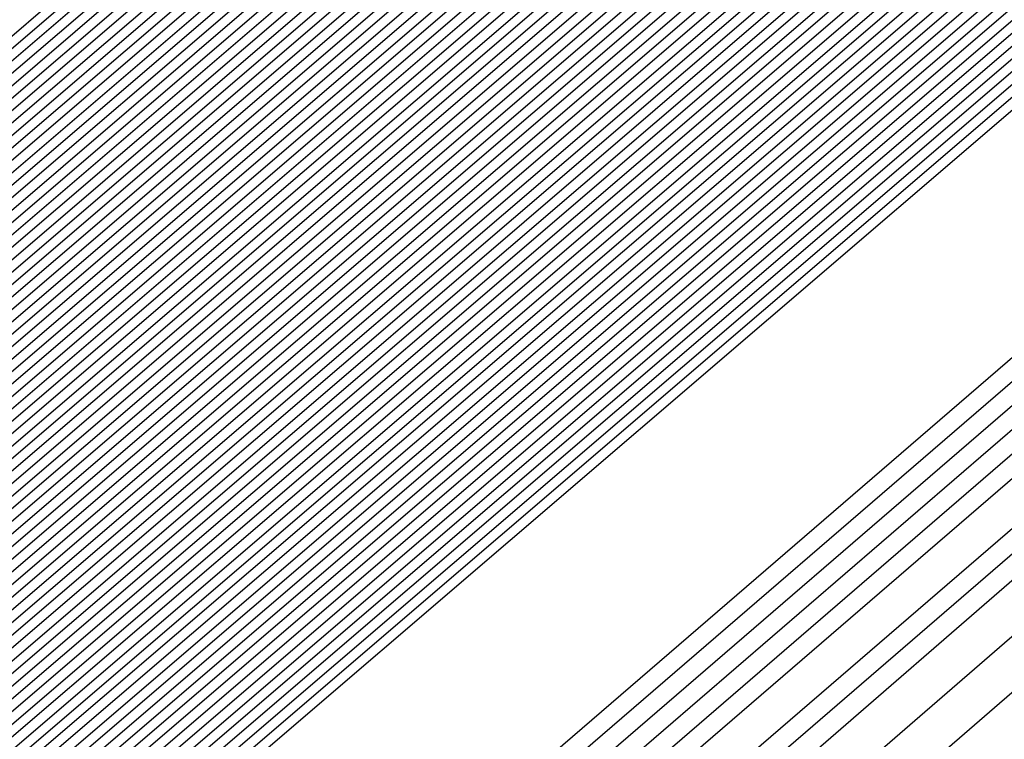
# Model space of a CAD drawing. Extents: x 3249832 to 3255657, y 13789405 to 13793316.
# Tile 984 of 1056: x 3253212.645 to 3253212.833, y 13791260.723 to 13791260.859. Entities that reach past the tile are written whole.
import ezdxf

# ---------------------------------------------------------------- set-up
doc = ezdxf.new("R2010")
doc.units = 0
doc.header["$LTSCALE"] = 100
doc.header["$MEASUREMENT"] = 0
for name, color, linetype in [('GRATIO_03231_CON', 1, 'CONTINUOUS'), ('GRATIO_0323_ICON', 1, 'CONTINUOUS'), ('TARGETS_EAST', 7, 'CONTINUOUS')]:
    doc.layers.add(name, color=color, linetype=linetype)

# ---------------------------------------------------------------- blocks, each defined once
blk = doc.blocks.new('Gratio_032316_contours')
at = {"layer": 'GRATIO_03231_CON', "color": 5, "linetype": 'Continuous', "flags": 128}
for points in [[(3253294.02117, 13791331.04278), (3253275.51252, 13791314.84857), (3253259.74641, 13791301.11971), (3253250.90118, 13791293.4869), (3253247.60749, 13791290.71421), (3253247.10911, 13791290.34906), (3253246.71171, 13791290.01217), (3253243.96878, 13791287.61762), (3253236.49572, 13791281.15281), (3253223.09361, 13791269.61112), (3253207.30623, 13791256.00981), (3253193.86302, 13791244.37213), (3253186.31196, 13791237.71784), (3253183.47503, 13791235.05279)], [(3253293.83167, 13791330.88045), (3253275.39736, 13791314.75135), (3253259.6945, 13791301.07777), (3253250.88464, 13791293.47583), (3253247.60402, 13791290.71447), (3253247.10757, 13791290.35085), (3253246.69656, 13791290.00204), (3253243.85762, 13791287.52479), (3253236.12374, 13791280.8358), (3253222.25472, 13791268.89288), (3253205.91767, 13791254.81834), (3253192.00653, 13791242.77561), (3253184.19264, 13791235.88971), (3253181.25697, 13791233.1319)], [(3253293.64218, 13791330.71812), (3253275.28219, 13791314.65413), (3253259.64258, 13791301.03582), (3253250.8681, 13791293.46475), (3253247.60055, 13791290.71473), (3253247.10604, 13791290.35265), (3253246.68141, 13791289.99191), (3253243.74646, 13791287.43197), (3253235.75176, 13791280.51879), (3253221.41583, 13791268.17464), (3253204.52912, 13791253.62687), (3253190.15004, 13791241.1791), (3253182.07332, 13791234.06158)], [(3253293.45268, 13791330.55578), (3253275.16702, 13791314.55691), (3253259.59067, 13791300.99388), (3253250.85155, 13791293.45368), (3253247.59708, 13791290.71499), (3253247.10451, 13791290.35445), (3253246.66626, 13791289.98178), (3253243.6353, 13791287.33914), (3253235.37978, 13791280.20179), (3253220.57694, 13791267.4564), (3253203.14057, 13791252.4354), (3253188.29355, 13791239.58258), (3253179.954, 13791232.23346)], [(3253308.44452, 13791343.76579), (3253293.07368, 13791330.23112), (3253274.93669, 13791314.36246), (3253259.48684, 13791300.90999), (3253250.81847, 13791293.43152), (3253247.59013, 13791290.71551), (3253247.10144, 13791290.35804), (3253246.63595, 13791289.96152), (3253243.41298, 13791287.15349), (3253234.63582, 13791279.56777), (3253218.89917, 13791266.01993), (3253200.36346, 13791250.05246), (3253184.58057, 13791236.38955), (3253175.71733, 13791228.58423), (3253172.40047, 13791225.5046), (3253171.87167, 13791224.84758), (3253171.83099, 13791224.68776), (3253171.81192, 13791224.61054), (3253171.80631, 13791224.57903), (3253171.80709, 13791224.56196), (3253171.81141, 13791224.55077), (3253171.8175, 13791224.5425)], [(3253308.192, 13791343.54795), (3253292.88418, 13791330.06879), (3253274.82152, 13791314.26524), (3253259.43492, 13791300.86805), (3253250.80192, 13791293.42045), (3253247.58666, 13791290.71576), (3253247.09991, 13791290.35984), (3253246.63023, 13791289.95949), (3253243.37731, 13791287.12548), (3253234.5186, 13791279.46953), (3253219.10173, 13791266.20888), (3253203.65505, 13791252.98282), (3253196.57706, 13791247.03615)], [(3253307.93948, 13791343.33011), (3253292.69468, 13791329.90645), (3253274.70635, 13791314.16802), (3253259.38301, 13791300.82611), (3253250.78538, 13791293.40937), (3253247.58319, 13791290.71602), (3253247.09838, 13791290.36164), (3253246.63006, 13791289.96223), (3253243.38596, 13791287.13554), (3253234.55099, 13791279.49977), (3253219.17525, 13791266.27429), (3253203.76972, 13791253.08339), (3253196.71057, 13791247.15255)], [(3253307.68696, 13791343.11228), (3253292.50518, 13791329.74412), (3253274.59119, 13791314.0708), (3253259.33109, 13791300.78416), (3253250.76884, 13791293.3983), (3253247.57972, 13791290.71628), (3253247.09685, 13791290.36343), (3253246.62988, 13791289.96496), (3253243.39462, 13791287.1456), (3253234.58339, 13791279.53), (3253219.24877, 13791266.33971), (3253203.88439, 13791253.18397), (3253196.84408, 13791247.26894)], [(3253307.18192, 13791342.67661), (3253292.12619, 13791329.41946), (3253274.36086, 13791313.87636), (3253259.22726, 13791300.70028), (3253250.73575, 13791293.37615), (3253247.57277, 13791290.7168), (3253247.09378, 13791290.36703), (3253246.62953, 13791289.97042), (3253243.41193, 13791287.16573), (3253234.64818, 13791279.59048), (3253219.39582, 13791266.47055), (3253204.11372, 13791253.38512), (3253197.11109, 13791247.50173)], [(3253306.9294, 13791342.45877), (3253291.93669, 13791329.25712), (3253274.24569, 13791313.77914), (3253259.17535, 13791300.65833), (3253250.71921, 13791293.36507), (3253247.5693, 13791290.71706), (3253247.09225, 13791290.36882), (3253246.62935, 13791289.97315), (3253243.42058, 13791287.17579), (3253234.68057, 13791279.62072), (3253219.46933, 13791266.53596), (3253204.22838, 13791253.4857), (3253197.2446, 13791247.61813)], [(3253306.67688, 13791342.24094), (3253291.74719, 13791329.09479), (3253274.13052, 13791313.68192), (3253259.12343, 13791300.61639), (3253250.70267, 13791293.354), (3253247.56583, 13791290.71731), (3253247.09072, 13791290.37062), (3253246.62918, 13791289.97588), (3253243.42924, 13791287.18585), (3253234.71297, 13791279.65096), (3253219.54285, 13791266.60138), (3253204.34305, 13791253.58627), (3253197.37811, 13791247.73453)], [(3253306.42436, 13791342.0231), (3253291.55769, 13791328.93246), (3253274.01535, 13791313.58469), (3253259.07151, 13791300.57445), (3253250.68613, 13791293.34292), (3253247.56236, 13791290.71757), (3253247.08919, 13791290.37242), (3253246.629, 13791289.97862), (3253243.43789, 13791287.19591), (3253234.74536, 13791279.68119), (3253219.61637, 13791266.6668), (3253204.45771, 13791253.68685), (3253197.51162, 13791247.85092)], [(3253305.91932, 13791341.58743), (3253291.17869, 13791328.60779), (3253273.78502, 13791313.39025), (3253258.96768, 13791300.49056), (3253250.65304, 13791293.32077), (3253247.55541, 13791290.71809), (3253247.08612, 13791290.37601), (3253246.62865, 13791289.98408), (3253243.4552, 13791287.21604), (3253234.81015, 13791279.74167), (3253219.76341, 13791266.79763), (3253204.68704, 13791253.888), (3253197.77863, 13791248.08372)], [(3253305.6668, 13791341.36959), (3253290.98919, 13791328.44546), (3253273.66985, 13791313.29303), (3253258.91577, 13791300.44861), (3253250.6365, 13791293.30969), (3253247.55194, 13791290.71835), (3253247.08459, 13791290.37781), (3253246.62848, 13791289.98681), (3253243.46386, 13791287.2261), (3253234.84255, 13791279.77191), (3253219.83693, 13791266.86305), (3253204.80171, 13791253.98858), (3253197.91214, 13791248.20012)], [(3253305.41428, 13791341.15176), (3253290.79969, 13791328.28313), (3253273.55469, 13791313.19581), (3253258.86385, 13791300.40667), (3253250.61995, 13791293.29862), (3253247.54847, 13791290.71861), (3253247.08306, 13791290.3796), (3253246.6283, 13791289.98954), (3253243.47251, 13791287.23616), (3253234.87494, 13791279.80214), (3253219.91045, 13791266.92847), (3253204.91637, 13791254.08915), (3253198.04565, 13791248.31651)], [(3253305.16176, 13791340.93392), (3253290.6102, 13791328.1208), (3253273.43952, 13791313.09859), (3253258.81194, 13791300.36473), (3253250.60341, 13791293.28754), (3253247.545, 13791290.71886), (3253247.08152, 13791290.3814), (3253246.62812, 13791289.99227), (3253243.48117, 13791287.24622), (3253234.90734, 13791279.83238), (3253219.98397, 13791266.99388), (3253205.03104, 13791254.18973), (3253198.17916, 13791248.43291)], [(3253304.65672, 13791340.49825), (3253290.2312, 13791327.79613), (3253273.20919, 13791312.90414), (3253258.70811, 13791300.28084), (3253250.57033, 13791293.26539), (3253247.53805, 13791290.71938), (3253247.07846, 13791290.385), (3253246.62777, 13791289.99774), (3253243.49848, 13791287.26634), (3253234.97213, 13791279.89286), (3253220.13101, 13791267.12472), (3253205.26037, 13791254.39088), (3253198.44617, 13791248.6657)], [(3253304.4042, 13791340.28041), (3253290.0417, 13791327.6338), (3253273.09402, 13791312.80692), (3253258.65619, 13791300.2389), (3253250.55378, 13791293.25432), (3253247.53458, 13791290.71964), (3253247.07693, 13791290.38679), (3253246.6276, 13791290.00047), (3253243.50713, 13791287.2764), (3253235.00453, 13791279.9231), (3253220.20453, 13791267.19013), (3253205.37503, 13791254.49146), (3253198.57968, 13791248.7821)], [(3253304.15168, 13791340.06258), (3253289.8522, 13791327.47147), (3253272.97886, 13791312.7097), (3253258.60428, 13791300.19695), (3253250.53724, 13791293.24324), (3253247.53111, 13791290.7199), (3253247.07539, 13791290.38859), (3253246.62742, 13791290.0032), (3253243.51579, 13791287.28647), (3253235.03692, 13791279.95333), (3253220.27805, 13791267.25555), (3253205.4897, 13791254.59203), (3253198.71319, 13791248.8985)], [(3253303.89916, 13791339.84474), (3253289.6627, 13791327.30914), (3253272.86369, 13791312.61248), (3253258.55236, 13791300.15501), (3253250.5207, 13791293.23216), (3253247.52764, 13791290.72015), (3253247.07386, 13791290.39039), (3253246.62724, 13791290.00593), (3253243.52444, 13791287.29653), (3253235.06932, 13791279.98357), (3253220.35157, 13791267.32097), (3253205.60436, 13791254.69261), (3253198.8467, 13791249.01489)], [(3253303.39412, 13791339.40907), (3253289.2837, 13791326.98447), (3253272.63335, 13791312.41804), (3253258.44853, 13791300.07112), (3253250.48761, 13791293.21001), (3253247.52069, 13791290.72067), (3253247.0708, 13791290.39398), (3253246.62689, 13791290.0114), (3253243.54175, 13791287.31665), (3253235.13411, 13791280.04405), (3253220.49861, 13791267.4518), (3253205.83369, 13791254.89376), (3253199.11371, 13791249.24769)], [(3253303.1416, 13791339.19123), (3253289.09421, 13791326.82214), (3253272.51819, 13791312.32081), (3253258.39661, 13791300.02918), (3253250.47107, 13791293.19894), (3253247.51722, 13791290.72093), (3253247.06927, 13791290.39578), (3253246.62672, 13791290.01413), (3253243.55041, 13791287.32671), (3253235.1665, 13791280.07429), (3253220.57213, 13791267.51722), (3253205.94836, 13791254.99434), (3253199.24722, 13791249.36409)], [(3253302.88908, 13791338.9734), (3253288.90471, 13791326.65981), (3253272.40302, 13791312.22359), (3253258.3447, 13791299.98724), (3253250.45453, 13791293.18786), (3253247.51375, 13791290.72119), (3253247.06773, 13791290.39757), (3253246.62654, 13791290.01686), (3253243.55907, 13791287.33677), (3253235.1989, 13791280.10452), (3253220.64565, 13791267.58263), (3253206.06302, 13791255.09491), (3253199.38073, 13791249.48048)], [(3253302.63656, 13791338.75556), (3253288.71521, 13791326.49747), (3253272.28786, 13791312.12637), (3253258.29278, 13791299.94529), (3253250.43798, 13791293.17679), (3253247.51028, 13791290.72145), (3253247.0662, 13791290.39937), (3253246.62637, 13791290.01959), (3253243.56772, 13791287.34683), (3253235.23129, 13791280.13476), (3253220.71917, 13791267.64805), (3253206.17769, 13791255.19549), (3253199.51423, 13791249.59688)], [(3253302.13153, 13791338.31989), (3253288.33621, 13791326.17281), (3253272.05752, 13791311.93193), (3253258.18895, 13791299.8614), (3253250.4049, 13791293.15464), (3253247.50334, 13791290.72196), (3253247.06314, 13791290.40297), (3253246.62601, 13791290.02505), (3253243.58503, 13791287.36696), (3253235.29608, 13791280.19524), (3253220.86621, 13791267.77889), (3253206.40702, 13791255.39664), (3253199.78125, 13791249.82967)], [(3253301.879, 13791338.10206), (3253288.14671, 13791326.01048), (3253271.94236, 13791311.83471), (3253258.13704, 13791299.81946), (3253250.38836, 13791293.14356), (3253247.49986, 13791290.72222), (3253247.0616, 13791290.40476), (3253246.62584, 13791290.02779), (3253243.59369, 13791287.37702), (3253235.32848, 13791280.22547), (3253220.93973, 13791267.8443), (3253206.52168, 13791255.49722), (3253199.91476, 13791249.94607)], [(3253301.62648, 13791337.88422), (3253287.95721, 13791325.84815), (3253271.82719, 13791311.73748), (3253258.08512, 13791299.77752), (3253250.37181, 13791293.13248), (3253247.49639, 13791290.72248), (3253247.06007, 13791290.40656), (3253246.62566, 13791290.03052), (3253243.60234, 13791287.38708), (3253235.36087, 13791280.25571), (3253221.01325, 13791267.90972), (3253206.63635, 13791255.59779), (3253200.04827, 13791250.06247)], [(3253301.37397, 13791337.66638), (3253287.76771, 13791325.68581), (3253271.71202, 13791311.64027), (3253258.03321, 13791299.73557), (3253250.35527, 13791293.12141), (3253247.49292, 13791290.72274), (3253247.05854, 13791290.40836), (3253246.62549, 13791290.03325), (3253243.611, 13791287.39714), (3253235.39327, 13791280.28595), (3253221.08677, 13791267.97514), (3253206.75101, 13791255.69837), (3253200.18178, 13791250.17887)], [(3253300.86893, 13791337.23071), (3253287.38872, 13791325.36115), (3253271.48169, 13791311.44582), (3253257.92938, 13791299.65169), (3253250.32219, 13791293.09926), (3253247.48598, 13791290.72325), (3253247.05547, 13791290.41195), (3253246.62514, 13791290.03871), (3253243.62831, 13791287.41727), (3253235.45806, 13791280.34643), (3253221.23381, 13791268.10597), (3253206.98034, 13791255.89952), (3253200.44879, 13791250.41166)], [(3253300.61641, 13791337.01288), (3253287.19922, 13791325.19882), (3253271.36652, 13791311.3486), (3253257.87746, 13791299.60974), (3253250.30564, 13791293.08818), (3253247.4825, 13791290.72351), (3253247.05394, 13791290.41375), (3253246.62496, 13791290.04144), (3253243.63696, 13791287.42733), (3253235.49045, 13791280.37666), (3253221.30733, 13791268.17139), (3253207.09501, 13791256.0001), (3253200.5823, 13791250.52806)], [(3253300.36389, 13791336.79504), (3253287.00972, 13791325.03648), (3253271.25136, 13791311.25138), (3253257.82555, 13791299.5678), (3253250.2891, 13791293.07711), (3253247.47903, 13791290.72377), (3253247.05241, 13791290.41554), (3253246.62478, 13791290.04418), (3253243.64562, 13791287.43739), (3253235.52285, 13791280.4069), (3253221.38085, 13791268.2368), (3253207.20967, 13791256.10068), (3253200.71581, 13791250.64445)], [(3253300.11137, 13791336.57721), (3253286.82022, 13791324.87415), (3253271.13619, 13791311.15416), (3253257.77363, 13791299.52586), (3253250.27256, 13791293.06603), (3253247.47556, 13791290.72403), (3253247.05088, 13791290.41734), (3253246.62461, 13791290.04691), (3253243.65427, 13791287.44745), (3253235.55525, 13791280.43714), (3253221.45437, 13791268.30222), (3253207.32434, 13791256.20125), (3253200.84931, 13791250.76085)], [(3253299.60633, 13791336.14153), (3253286.44122, 13791324.54949), (3253270.90586, 13791310.95971), (3253257.6698, 13791299.44197), (3253250.23947, 13791293.04388), (3253247.46862, 13791290.72454), (3253247.04781, 13791290.42093), (3253246.62426, 13791290.05237), (3253243.67158, 13791287.46757), (3253235.62004, 13791280.49761), (3253221.60141, 13791268.43306), (3253207.55367, 13791256.4024), (3253201.11633, 13791250.99364)], [(3253299.35381, 13791335.9237), (3253286.25172, 13791324.38716), (3253270.79069, 13791310.86249), (3253257.61789, 13791299.40003), (3253250.22293, 13791293.0328), (3253247.46514, 13791290.7248), (3253247.04628, 13791290.42273), (3253246.62408, 13791290.0551), (3253243.68024, 13791287.47763), (3253235.65243, 13791280.52785), (3253221.67493, 13791268.49847), (3253207.66834, 13791256.50298), (3253201.24984, 13791251.11004)], [(3253299.10129, 13791335.70586), (3253286.06223, 13791324.22482), (3253270.67552, 13791310.76527), (3253257.56597, 13791299.35808), (3253250.20639, 13791293.02173), (3253247.46167, 13791290.72506), (3253247.04475, 13791290.42453), (3253246.62391, 13791290.05783), (3253243.68889, 13791287.4877), (3253235.68483, 13791280.55809), (3253221.74845, 13791268.56389), (3253207.783, 13791256.60355), (3253201.38335, 13791251.22644)], [(3253298.84877, 13791335.48803), (3253285.87273, 13791324.06249), (3253270.56035, 13791310.66805), (3253257.51405, 13791299.31614), (3253250.18984, 13791293.01065), (3253247.4582, 13791290.72532), (3253247.04322, 13791290.42633), (3253246.62373, 13791290.06056), (3253243.69755, 13791287.49776), (3253235.71722, 13791280.58833), (3253221.82197, 13791268.62931), (3253207.89767, 13791256.70413), (3253201.51686, 13791251.34284)], [(3253298.34373, 13791335.05235), (3253285.49373, 13791323.73782), (3253270.33006, 13791310.47357), (3253257.41034, 13791299.23211), (3253250.15702, 13791292.9882), (3253247.45165, 13791290.72536), (3253247.04061, 13791290.42937), (3253246.62378, 13791290.06555), (3253243.71512, 13791287.51757), (3253235.78213, 13791280.64867), (3253221.96904, 13791268.7601), (3253208.127, 13791256.90528), (3253201.78387, 13791251.57563)], [(3253298.09121, 13791334.83452), (3253285.30424, 13791323.57548), (3253270.21493, 13791310.37629), (3253257.35856, 13791299.19), (3253250.14077, 13791292.97675), (3253247.44864, 13791290.72505), (3253247.03961, 13791290.4305), (3253246.62406, 13791290.06771), (3253243.72406, 13791287.52727), (3253235.81466, 13791280.67874), (3253222.0426, 13791268.82547), (3253208.24167, 13791257.00585), (3253201.91738, 13791251.69203)], [(3253297.83869, 13791334.61668), (3253285.11475, 13791323.41314), (3253270.09981, 13791310.27902), (3253257.30679, 13791299.14788), (3253250.12455, 13791292.96527), (3253247.44567, 13791290.72468), (3253247.03867, 13791290.43158), (3253246.62439, 13791290.06982), (3253243.73305, 13791287.53693), (3253235.8472, 13791280.70879), (3253222.11616, 13791268.89083), (3253208.35634, 13791257.10642), (3253202.05089, 13791251.80842)], [(3253222.18973, 13791268.9562), (3253208.47101, 13791257.20698), (3253202.18439, 13791251.92482), (3253202.18439, 13791251.92482), (3253208.30778, 13791257.39414), (3253221.8874, 13791269.30278)], [(3253222.33685, 13791269.08692), (3253208.70035, 13791257.40813), (3253202.45141, 13791252.15761), (3253202.45141, 13791252.15761), (3253208.5381, 13791257.59416), (3253222.03635, 13791269.43142)], [(3253222.41042, 13791269.15229), (3253208.81502, 13791257.50869), (3253202.58492, 13791252.27401), (3253202.58492, 13791252.27401), (3253208.65326, 13791257.69417), (3253222.11082, 13791269.49575)], [(3253222.48398, 13791269.21765), (3253208.92969, 13791257.60926), (3253202.71843, 13791252.39041), (3253202.71843, 13791252.39041), (3253208.76842, 13791257.79418), (3253222.18529, 13791269.56007)], [(3253222.55754, 13791269.28301), (3253209.04436, 13791257.70983), (3253202.85194, 13791252.50681), (3253202.85193, 13791252.50681), (3253208.88358, 13791257.89419), (3253222.25977, 13791269.62439)], [(3253222.70467, 13791269.41374), (3253209.2737, 13791257.91097), (3253203.11895, 13791252.7396), (3253203.11895, 13791252.7396), (3253209.1139, 13791258.0942), (3253222.40871, 13791269.75304)], [(3253222.77823, 13791269.4791), (3253209.38837, 13791258.01154), (3253203.25246, 13791252.856), (3253203.25246, 13791252.856), (3253209.22906, 13791258.19421), (3253222.48319, 13791269.81736)], [(3253222.8518, 13791269.54447), (3253209.50304, 13791258.11211), (3253203.38597, 13791252.97239), (3253203.38597, 13791252.97239), (3253209.34422, 13791258.29422), (3253222.55766, 13791269.88168)], [(3253222.92536, 13791269.60983), (3253209.61771, 13791258.21268), (3253203.51947, 13791253.08879), (3253203.51947, 13791253.08879), (3253209.45938, 13791258.39423), (3253222.63214, 13791269.946)], [(3253294.55593, 13791331.78482), (3253282.65133, 13791321.30274), (3253268.6032, 13791309.01445), (3253256.6338, 13791298.60027), (3253249.91373, 13791292.81609), (3253247.40711, 13791290.71997), (3253247.02638, 13791290.44557), (3253246.62867, 13791290.09727), (3253243.8498, 13791287.66252), (3253236.27025, 13791281.09954), (3253223.07249, 13791269.74056), (3253209.84706, 13791258.41382), (3253203.78649, 13791253.32159), (3253203.78649, 13791253.32159), (3253209.68971, 13791258.59423), (3253222.78114, 13791270.07458), (3253235.89161, 13791281.53353), (3253243.79641, 13791288.43297), (3253249.04881, 13791292.99861), (3253256.14655, 13791299.14707), (3253268.13516, 13791309.52901), (3253282.25127, 13791321.73092), (3253294.2793, 13791332.07331)], [(3253294.30341, 13791331.56698), (3253282.46184, 13791321.1404), (3253268.48808, 13791308.91717), (3253256.58203, 13791298.55815), (3253249.89752, 13791292.80461), (3253247.40414, 13791290.71961), (3253247.02543, 13791290.44664), (3253246.629, 13791290.09938), (3253243.85878, 13791287.67218), (3253236.30279, 13791281.1296), (3253223.14605, 13791269.80592), (3253209.96173, 13791258.51439), (3253203.92, 13791253.43798), (3253203.92, 13791253.43798), (3253209.80487, 13791258.69424), (3253222.85565, 13791270.13885), (3253235.92547, 13791281.56208), (3253243.80512, 13791288.43921), (3253249.03601, 13791292.98573), (3253256.09723, 13791299.1022), (3253268.02248, 13791309.42905), (3253282.06389, 13791321.56632), (3253294.02824, 13791331.85395)], [(3253294.05089, 13791331.34915), (3253282.27235, 13791320.97806), (3253268.37296, 13791308.8199), (3253256.53026, 13791298.51602), (3253249.8813, 13791292.79314), (3253247.40117, 13791290.71925), (3253247.02448, 13791290.44772), (3253246.62933, 13791290.10149), (3253243.86776, 13791287.68184), (3253236.33533, 13791281.15966), (3253223.21961, 13791269.87129), (3253210.0764, 13791258.61496), (3253204.05351, 13791253.55438), (3253204.05351, 13791253.55438), (3253209.92004, 13791258.79424), (3253222.93017, 13791270.20313), (3253235.95934, 13791281.59062), (3253243.81382, 13791288.44544), (3253249.02321, 13791292.97286), (3253256.04791, 13791299.05733), (3253267.90979, 13791309.32909), (3253281.87651, 13791321.40172), (3253293.77719, 13791331.63458)], [(3253293.79837, 13791331.13131), (3253282.08285, 13791320.81572), (3253268.25784, 13791308.72262), (3253256.47849, 13791298.4739), (3253249.86508, 13791292.78166), (3253247.39821, 13791290.71889), (3253247.02354, 13791290.4488), (3253246.62966, 13791290.1036), (3253243.87675, 13791287.6915), (3253236.36787, 13791281.18972), (3253223.29318, 13791269.93665), (3253210.19107, 13791258.71553), (3253204.18702, 13791253.67078), (3253204.18701, 13791253.67078), (3253210.0352, 13791258.89424), (3253223.00468, 13791270.26741), (3253235.9932, 13791281.61917), (3253243.82253, 13791288.45167), (3253249.01041, 13791292.95999), (3253255.9986, 13791299.01245), (3253267.79711, 13791309.22914), (3253281.68913, 13791321.23712), (3253293.52613, 13791331.41522)], [(3253281.70387, 13791320.49104), (3253268.02759, 13791308.52807), (3253256.37495, 13791298.38965), (3253249.83265, 13791292.75871), (3253247.39227, 13791290.71816), (3253247.02165, 13791290.45095), (3253246.63032, 13791290.10782), (3253243.89471, 13791287.71083), (3253236.43295, 13791281.24983), (3253223.4403, 13791270.06738), (3253210.42041, 13791258.91666), (3253204.45403, 13791253.90357), (3253204.45403, 13791253.90357), (3253210.2655, 13791259.09429), (3253223.15342, 13791270.39627), (3253236.05998, 13791281.67732), (3253243.49467, 13791288.16911), (3253246.23629, 13791290.55891), (3253246.63094, 13791290.89792), (3253246.97688, 13791291.19282), (3253249.38096, 13791293.27243), (3253255.90221, 13791298.92109), (3253267.57241, 13791309.02875), (3253281.31446, 13791320.90786)], [(3253281.51437, 13791320.3287), (3253267.91246, 13791308.4308), (3253256.32319, 13791298.34753), (3253249.81643, 13791292.74723), (3253247.38931, 13791290.7178), (3253247.0207, 13791290.45203), (3253246.63065, 13791290.10993), (3253243.90369, 13791287.72049), (3253236.4655, 13791281.27989), (3253223.51387, 13791270.13274), (3253210.53508, 13791259.01723), (3253204.58754, 13791254.01997), (3253204.58754, 13791254.01997), (3253210.38066, 13791259.1943), (3253223.22789, 13791270.4606), (3253236.0937, 13791281.70603), (3253243.50493, 13791288.17732), (3253246.23793, 13791290.55953), (3253246.63143, 13791290.89735), (3253246.97568, 13791291.19044), (3253249.36691, 13791293.25849), (3253255.85289, 13791298.87622), (3253267.45972, 13791308.92879), (3253281.12708, 13791320.74326)], [(3253281.32488, 13791320.16636), (3253267.79734, 13791308.33352), (3253256.27142, 13791298.30541), (3253249.80022, 13791292.73576), (3253247.38634, 13791290.71744), (3253247.01976, 13791290.4531), (3253246.63098, 13791290.11204), (3253243.91267, 13791287.73015), (3253236.49804, 13791281.30995), (3253223.58743, 13791270.1981), (3253210.64975, 13791259.1178), (3253204.72105, 13791254.13636), (3253204.72105, 13791254.13637), (3253210.49582, 13791259.2943), (3253223.30236, 13791270.52492), (3253236.12742, 13791281.73474), (3253243.51518, 13791288.18552), (3253246.23956, 13791290.56015), (3253246.63193, 13791290.89678), (3253246.97448, 13791291.18805), (3253249.35287, 13791293.24455), (3253255.80356, 13791298.83135), (3253267.34704, 13791308.82884), (3253280.9397, 13791320.57865)], [(3253281.13539, 13791320.00402), (3253267.68222, 13791308.23625), (3253256.21965, 13791298.26328), (3253249.784, 13791292.72428), (3253247.38337, 13791290.71708), (3253247.01881, 13791290.45418), (3253246.63131, 13791290.11416), (3253243.92165, 13791287.73981), (3253236.53058, 13791281.34001), (3253223.66099, 13791270.26347), (3253210.76442, 13791259.21837), (3253204.85455, 13791254.25276), (3253204.85455, 13791254.25276), (3253210.61098, 13791259.39431), (3253223.37683, 13791270.58925), (3253236.16114, 13791281.76345), (3253243.52543, 13791288.19373), (3253246.2412, 13791290.56077), (3253246.63242, 13791290.89621), (3253246.97329, 13791291.18567), (3253249.33882, 13791293.23061), (3253255.75424, 13791298.78648), (3253267.23435, 13791308.72888), (3253280.75231, 13791320.41405)], [(3253267.45197, 13791308.0417), (3253256.11611, 13791298.17904), (3253249.75157, 13791292.70133), (3253247.37744, 13791290.71635), (3253247.01692, 13791290.45633), (3253246.63197, 13791290.11838), (3253243.93961, 13791287.75913), (3253236.59567, 13791281.40012), (3253223.80812, 13791270.3942), (3253210.99376, 13791259.41951), (3253205.12157, 13791254.48556), (3253205.12157, 13791254.48556), (3253210.84129, 13791259.59433), (3253223.52577, 13791270.7179), (3253236.22858, 13791281.82086), (3253243.54593, 13791288.21014), (3253246.24446, 13791290.562), (3253246.6334, 13791290.89508), (3253246.97089, 13791291.1809), (3253249.31072, 13791293.20273), (3253255.65559, 13791298.69674), (3253267.00898, 13791308.52897)], [(3253267.33685, 13791307.94442), (3253256.06434, 13791298.13691), (3253249.73535, 13791292.68985), (3253247.37447, 13791290.71599), (3253247.01598, 13791290.45741), (3253246.6323, 13791290.12049), (3253243.9486, 13791287.76879), (3253236.62821, 13791281.43018), (3253223.88168, 13791270.45956), (3253211.10843, 13791259.52008), (3253205.25508, 13791254.60195), (3253205.25508, 13791254.60195), (3253210.95645, 13791259.69434), (3253223.60023, 13791270.78223), (3253236.2623, 13791281.84957), (3253243.55619, 13791288.21834), (3253246.2461, 13791290.56262), (3253246.63389, 13791290.89451), (3253246.96969, 13791291.17852), (3253249.29667, 13791293.18879), (3253255.60626, 13791298.65187), (3253266.8963, 13791308.42902)], [(3253267.22172, 13791307.84715), (3253256.01257, 13791298.09479), (3253249.71913, 13791292.67838), (3253247.37151, 13791290.71563), (3253247.01503, 13791290.45848), (3253246.63263, 13791290.1226), (3253243.95758, 13791287.77846), (3253236.66075, 13791281.46024), (3253223.95525, 13791270.52492), (3253211.2231, 13791259.62065), (3253205.38858, 13791254.71835), (3253205.38859, 13791254.71835), (3253211.07161, 13791259.79435), (3253223.6747, 13791270.84655), (3253236.29602, 13791281.87828), (3253243.56644, 13791288.22655), (3253246.24773, 13791290.56324), (3253246.63439, 13791290.89394), (3253246.9685, 13791291.17613), (3253249.28262, 13791293.17485), (3253255.55694, 13791298.607), (3253266.78361, 13791308.32906)], [(3253267.1066, 13791307.74987), (3253255.96081, 13791298.05266), (3253249.70292, 13791292.6669), (3253247.36854, 13791290.71526), (3253247.01409, 13791290.45956), (3253246.63296, 13791290.12471), (3253243.96656, 13791287.78812), (3253236.69329, 13791281.49029), (3253224.02881, 13791270.59029), (3253211.33777, 13791259.72122), (3253205.52209, 13791254.83475), (3253205.52209, 13791254.83475), (3253211.18677, 13791259.89435), (3253223.74917, 13791270.91088), (3253236.32974, 13791281.90699), (3253243.57669, 13791288.23475), (3253246.24937, 13791290.56386), (3253246.63488, 13791290.89337), (3253246.9673, 13791291.17375), (3253249.26858, 13791293.16091), (3253255.50762, 13791298.56213), (3253266.67093, 13791308.22911)], [(3253266.87636, 13791307.55532), (3253255.85727, 13791297.96842), (3253249.67048, 13791292.64395), (3253247.36261, 13791290.71454), (3253247.01219, 13791290.46171), (3253246.63362, 13791290.12893), (3253243.98452, 13791287.80744), (3253236.75838, 13791281.55041), (3253224.17594, 13791270.72101), (3253211.56711, 13791259.92236), (3253205.78911, 13791255.06754), (3253205.78911, 13791255.06754), (3253211.41709, 13791260.09437), (3253223.89811, 13791271.03953), (3253236.39717, 13791281.9644), (3253243.59719, 13791288.25117), (3253246.25263, 13791290.56509), (3253246.63586, 13791290.89224), (3253246.96491, 13791291.16898), (3253249.24048, 13791293.13303), (3253255.40897, 13791298.4724), (3253266.44556, 13791308.0292)], [(3253266.76123, 13791307.45805), (3253255.8055, 13791297.92629), (3253249.65427, 13791292.63247), (3253247.35964, 13791290.71418), (3253247.01125, 13791290.46279), (3253246.63395, 13791290.13104), (3253243.9935, 13791287.8171), (3253236.79092, 13791281.58047), (3253224.2495, 13791270.78638), (3253211.68179, 13791260.02293), (3253205.92262, 13791255.18394), (3253205.92262, 13791255.18394), (3253211.53225, 13791260.19438), (3253223.97258, 13791271.10386), (3253236.43089, 13791281.99311), (3253243.60744, 13791288.25937), (3253246.25427, 13791290.56571), (3253246.63635, 13791290.89167), (3253246.96371, 13791291.1666), (3253249.22643, 13791293.11909), (3253255.35964, 13791298.42753), (3253266.33287, 13791307.92924)], [(3253266.64611, 13791307.36077), (3253255.75373, 13791297.88417), (3253249.63805, 13791292.621), (3253247.35667, 13791290.71382), (3253247.0103, 13791290.46387), (3253246.63428, 13791290.13316), (3253244.00248, 13791287.82676), (3253236.82346, 13791281.61053), (3253224.32306, 13791270.85174), (3253211.79646, 13791260.1235), (3253206.05613, 13791255.30034), (3253206.05613, 13791255.30033), (3253211.64741, 13791260.29439), (3253224.04705, 13791271.16818), (3253236.46461, 13791282.02182), (3253243.6177, 13791288.26758), (3253246.2559, 13791290.56633), (3253246.63684, 13791290.8911), (3253246.96251, 13791291.16422), (3253249.21238, 13791293.10515), (3253255.31032, 13791298.38266), (3253266.22019, 13791307.82929)], [(3253266.53099, 13791307.2635), (3253255.70196, 13791297.84205), (3253249.62183, 13791292.60952), (3253247.35371, 13791290.71345), (3253247.00936, 13791290.46494), (3253246.63461, 13791290.13527), (3253244.01147, 13791287.83642), (3253236.856, 13791281.64058), (3253224.39663, 13791270.9171), (3253211.91113, 13791260.22407), (3253206.18963, 13791255.41673), (3253206.18963, 13791255.41673), (3253211.76257, 13791260.3944), (3253224.12152, 13791271.23251), (3253236.49833, 13791282.05053), (3253243.62795, 13791288.27578), (3253246.25754, 13791290.56695), (3253246.63734, 13791290.89054), (3253246.96131, 13791291.16183), (3253249.19833, 13791293.09121), (3253255.26099, 13791298.33779), (3253266.1075, 13791307.72933)], [(3253266.30074, 13791307.06895), (3253255.59843, 13791297.7578), (3253249.5894, 13791292.58657), (3253247.34778, 13791290.71273), (3253247.00747, 13791290.4671), (3253246.63526, 13791290.13949), (3253244.02943, 13791287.85574), (3253236.92109, 13791281.7007), (3253224.54375, 13791271.04783), (3253212.14047, 13791260.42521), (3253206.45665, 13791255.64953), (3253206.45665, 13791255.64953), (3253211.99289, 13791260.59441), (3253224.27046, 13791271.36115), (3253236.56577, 13791282.10794), (3253243.64845, 13791288.29219), (3253246.2608, 13791290.56818), (3253246.63832, 13791290.8894), (3253246.95892, 13791291.15707), (3253249.17024, 13791293.06333), (3253255.16235, 13791298.24805), (3253265.88213, 13791307.52942)]]:
    blk.add_lwpolyline(points, dxfattribs=at)
at = {"layer": 'GRATIO_03231_CON', "color": 1, "linetype": 'Continuous', "flags": 128}
for points in [[(3253305.67252, 13791341.15943), (3253291.44112, 13791328.73289), (3253274.09304, 13791313.59512), (3253259.13586, 13791300.57928), (3253250.7226, 13791293.32407), (3253247.58798, 13791290.69058), (3253247.11217, 13791290.34546), (3253246.74202, 13791290.03243), (3253244.1911, 13791287.80327), (3253237.23968, 13791281.78682), (3253224.77139, 13791271.04759), (3253210.08333, 13791258.39275), (3253197.57601, 13791247.56516)], [(3253301.48161, 13791337.48281), (3253288.76214, 13791326.38505), (3253272.61894, 13791312.30302), (3253258.50087, 13791300.02092), (3253250.53561, 13791293.15728), (3253247.56601, 13791290.66808), (3253247.1137, 13791290.34367), (3253246.75717, 13791290.04256), (3253244.30226, 13791287.8961), (3253237.61166, 13791282.10383), (3253225.61027, 13791271.76582), (3253211.47189, 13791259.58422), (3253199.4325, 13791249.16167)], [(3253297.2907, 13791333.80618), (3253286.08317, 13791324.03722), (3253271.14483, 13791311.01092), (3253257.86588, 13791299.46255), (3253250.34863, 13791292.99048), (3253247.54404, 13791290.64559), (3253247.11524, 13791290.34187), (3253246.77232, 13791290.05269), (3253244.41342, 13791287.98892), (3253237.98364, 13791282.42084), (3253226.44916, 13791272.48406), (3253212.86044, 13791260.77569), (3253201.28899, 13791250.75819)], [(3253283.4042, 13791321.68939), (3253269.67074, 13791309.71882), (3253257.23089, 13791298.90419), (3253250.16164, 13791292.82369), (3253247.52207, 13791290.6231), (3253247.11677, 13791290.34007), (3253246.78748, 13791290.06281), (3253244.52458, 13791288.08175), (3253238.35562, 13791282.73785), (3253227.28805, 13791273.2023), (3253214.24899, 13791261.96716), (3253203.14548, 13791252.3547), (3253196.90856, 13791246.85849)]]:
    blk.add_lwpolyline(points, dxfattribs=at)
at = {"layer": 'GRATIO_0323_ICON', "color": 7, "linetype": 'Continuous', "flags": 128}
for points in [[(3253293.26318, 13791330.39345), (3253275.05185, 13791314.45969), (3253259.53875, 13791300.95194), (3253250.83501, 13791293.4426), (3253247.59361, 13791290.71525), (3253247.10298, 13791290.35624), (3253246.6511, 13791289.97165), (3253243.52414, 13791287.24631), (3253235.0078, 13791279.88478), (3253219.73806, 13791266.73817), (3253201.75202, 13791251.24392), (3253186.43706, 13791237.98607), (3253177.83468, 13791230.40533)], [(3253307.43444, 13791342.89444), (3253292.31568, 13791329.58179), (3253274.47602, 13791313.97358), (3253259.27918, 13791300.74222), (3253250.7523, 13791293.38722), (3253247.57625, 13791290.71654), (3253247.09531, 13791290.36523), (3253246.62971, 13791289.96769), (3253243.40327, 13791287.15567), (3253234.61578, 13791279.56024), (3253219.3223, 13791266.40513), (3253203.99905, 13791253.28454), (3253196.97759, 13791247.38534)], [(3253306.17184, 13791341.80526), (3253291.36819, 13791328.77013), (3253273.90019, 13791313.48747), (3253259.0196, 13791300.5325), (3253250.66958, 13791293.33184), (3253247.55889, 13791290.71783), (3253247.08765, 13791290.37421), (3253246.62883, 13791289.98135), (3253243.44655, 13791287.20597), (3253234.77776, 13791279.71143), (3253219.68989, 13791266.73221), (3253204.57238, 13791253.78743), (3253197.64512, 13791247.96732)], [(3253304.90924, 13791340.71608), (3253290.4207, 13791327.95847), (3253273.32436, 13791313.00136), (3253258.76002, 13791300.32278), (3253250.58687, 13791293.27647), (3253247.54153, 13791290.71912), (3253247.07999, 13791290.3832), (3253246.62795, 13791289.99501), (3253243.48982, 13791287.25628), (3253234.93973, 13791279.86262), (3253220.05749, 13791267.0593), (3253205.1457, 13791254.2903), (3253198.31267, 13791248.54931)], [(3253303.64664, 13791339.62691), (3253289.4732, 13791327.1468), (3253272.74852, 13791312.51526), (3253258.50045, 13791300.11307), (3253250.50416, 13791293.22109), (3253247.52417, 13791290.72041), (3253247.07233, 13791290.39218), (3253246.62707, 13791290.00866), (3253243.5331, 13791287.30659), (3253235.10171, 13791280.01381), (3253220.42509, 13791267.38638), (3253205.71903, 13791254.79319), (3253198.9802, 13791249.13129)], [(3253302.38404, 13791338.53773), (3253288.52571, 13791326.33514), (3253272.17269, 13791312.02915), (3253258.24087, 13791299.90335), (3253250.42144, 13791293.16571), (3253247.50681, 13791290.7217), (3253247.06467, 13791290.40117), (3253246.62619, 13791290.02232), (3253243.57638, 13791287.3569), (3253235.26369, 13791280.165), (3253220.79269, 13791267.71347), (3253206.29235, 13791255.29606), (3253199.64775, 13791249.71328)], [(3253301.12145, 13791337.44855), (3253287.57822, 13791325.52348), (3253271.59685, 13791311.54304), (3253257.98129, 13791299.69363), (3253250.33873, 13791293.11033), (3253247.48945, 13791290.723), (3253247.05701, 13791290.41015), (3253246.62531, 13791290.03598), (3253243.61965, 13791287.4072), (3253235.42566, 13791280.31619), (3253221.16029, 13791268.04055), (3253206.86568, 13791255.79895), (3253200.31528, 13791250.29526)], [(3253299.85885, 13791336.35937), (3253286.63072, 13791324.71182), (3253271.02102, 13791311.05694), (3253257.72172, 13791299.48391), (3253250.25601, 13791293.05496), (3253247.47209, 13791290.72429), (3253247.04935, 13791290.41914), (3253246.62443, 13791290.04964), (3253243.66293, 13791287.45751), (3253235.58764, 13791280.46738), (3253221.52789, 13791268.36764), (3253207.439, 13791256.30182), (3253200.98282, 13791250.87725)], [(3253298.59625, 13791335.27019), (3253285.68323, 13791323.90016), (3253270.44519, 13791310.57083), (3253257.46214, 13791299.2742), (3253250.1733, 13791292.99958), (3253247.45473, 13791290.72558), (3253247.04168, 13791290.42812), (3253246.62355, 13791290.0633), (3253243.7062, 13791287.50782), (3253235.74962, 13791280.61857), (3253221.89549, 13791268.69472), (3253208.01233, 13791256.80471), (3253201.65036, 13791251.45923)], [(3253222.26329, 13791269.02156), (3253208.58568, 13791257.30755), (3253202.3179, 13791252.04122), (3253202.3179, 13791252.04122), (3253208.42294, 13791257.49415), (3253221.96187, 13791269.36711)], [(3253222.63111, 13791269.34838), (3253209.15903, 13791257.8104), (3253202.98544, 13791252.6232), (3253202.98544, 13791252.6232), (3253208.99874, 13791257.99419), (3253222.33424, 13791269.68871)], [(3253294.80845, 13791332.00265), (3253282.84083, 13791321.46507), (3253268.71833, 13791309.11172), (3253256.68557, 13791298.6424), (3253249.92995, 13791292.82756), (3253247.41007, 13791290.72034), (3253247.02732, 13791290.44449), (3253246.62834, 13791290.09516), (3253243.84082, 13791287.65286), (3253236.2377, 13791281.06949), (3253222.99892, 13791269.67519), (3253209.73238, 13791258.31325), (3253203.65298, 13791253.20519), (3253203.65298, 13791253.20519), (3253209.57454, 13791258.49423), (3253222.70663, 13791270.0103), (3253235.85774, 13791281.50498), (3253243.7877, 13791288.42674), (3253249.0616, 13791293.01148), (3253256.19586, 13791299.19195), (3253268.24784, 13791309.62896), (3253282.43865, 13791321.89552), (3253294.53035, 13791332.29267)], [(3253281.89336, 13791320.65338), (3253268.14271, 13791308.62535), (3253256.42672, 13791298.43178), (3253249.84887, 13791292.77018), (3253247.39524, 13791290.71852), (3253247.02259, 13791290.44987), (3253246.62999, 13791290.10571), (3253243.88573, 13791287.70117), (3253236.40041, 13791281.21978), (3253223.36674, 13791270.00201), (3253210.30574, 13791258.8161), (3253204.32052, 13791253.78717), (3253204.32052, 13791253.78717), (3253210.15034, 13791258.99428), (3253223.07895, 13791270.33195), (3253236.02626, 13791281.64861), (3253243.48442, 13791288.1609), (3253246.23466, 13791290.5583), (3253246.63045, 13791290.89848), (3253246.97808, 13791291.1952), (3253249.39501, 13791293.28637), (3253255.95153, 13791298.96595), (3253267.68509, 13791309.1287), (3253281.50184, 13791321.07246)], [(3253280.94589, 13791319.84168), (3253267.5671, 13791308.13897), (3253256.16788, 13791298.22116), (3253249.76778, 13791292.7128), (3253247.38041, 13791290.71671), (3253247.01787, 13791290.45526), (3253246.63164, 13791290.11627), (3253243.93063, 13791287.74947), (3253236.56312, 13791281.37006), (3253223.73456, 13791270.32883), (3253210.87909, 13791259.31894), (3253204.98806, 13791254.36916), (3253204.98806, 13791254.36916), (3253210.72614, 13791259.49432), (3253223.4513, 13791270.65358), (3253236.19486, 13791281.79216), (3253243.53568, 13791288.20193), (3253246.24283, 13791290.56139), (3253246.63291, 13791290.89565), (3253246.97209, 13791291.18328), (3253249.32477, 13791293.21667), (3253255.70491, 13791298.74161), (3253267.12167, 13791308.62893), (3253280.56493, 13791320.24945)], [(3253266.99148, 13791307.6526), (3253255.90904, 13791298.01054), (3253249.6867, 13791292.65542), (3253247.36557, 13791290.7149), (3253247.01314, 13791290.46064), (3253246.63329, 13791290.12682), (3253243.97554, 13791287.79778), (3253236.72583, 13791281.52035), (3253224.10237, 13791270.65565), (3253211.45244, 13791259.82179), (3253205.6556, 13791254.95114), (3253205.6556, 13791254.95114), (3253211.30193, 13791259.99436), (3253223.82364, 13791270.9752), (3253236.36345, 13791281.93569), (3253243.58694, 13791288.24296), (3253246.251, 13791290.56448), (3253246.63537, 13791290.89281), (3253246.9661, 13791291.17137), (3253249.25453, 13791293.14697), (3253255.45829, 13791298.51727), (3253266.55824, 13791308.12915)], [(3253266.41586, 13791307.16622), (3253255.65019, 13791297.79992), (3253249.60562, 13791292.59805), (3253247.35074, 13791290.71309), (3253247.00841, 13791290.46602), (3253246.63494, 13791290.13738), (3253244.02045, 13791287.84608), (3253236.88854, 13791281.67064), (3253224.47019, 13791270.98247), (3253212.0258, 13791260.32464), (3253206.32314, 13791255.53313), (3253206.32314, 13791255.53313), (3253211.87773, 13791260.49441), (3253224.19599, 13791271.29683), (3253236.53205, 13791282.07923), (3253243.6382, 13791288.28399), (3253246.25917, 13791290.56757), (3253246.63783, 13791290.88997), (3253246.96012, 13791291.15945), (3253249.18429, 13791293.07727), (3253255.21167, 13791298.29292), (3253265.99481, 13791307.62938)], [(3253288.90889, 13791326.45292), (3253280.72523, 13791319.34155), (3253268.19664, 13791308.42673), (3253256.59589, 13791298.34582), (3253249.97466, 13791292.6569), (3253247.5001, 13791290.60061), (3253247.1183, 13791290.33828), (3253246.80263, 13791290.07294), (3253244.63574, 13791288.17457), (3253238.7276, 13791283.05485), (3253228.12694, 13791273.92054), (3253215.63755, 13791263.15863), (3253205.00197, 13791253.95122), (3253199.02788, 13791248.68662)]]:
    blk.add_lwpolyline(points, dxfattribs=at)

msp = doc.modelspace()

# ---------------------------------------------------------------- block references
at = {"layer": 'TARGETS_EAST'}
msp.add_blockref('Gratio_032316_contours', (0, 0), dxfattribs=at)

doc.saveas('drawing.dxf')
